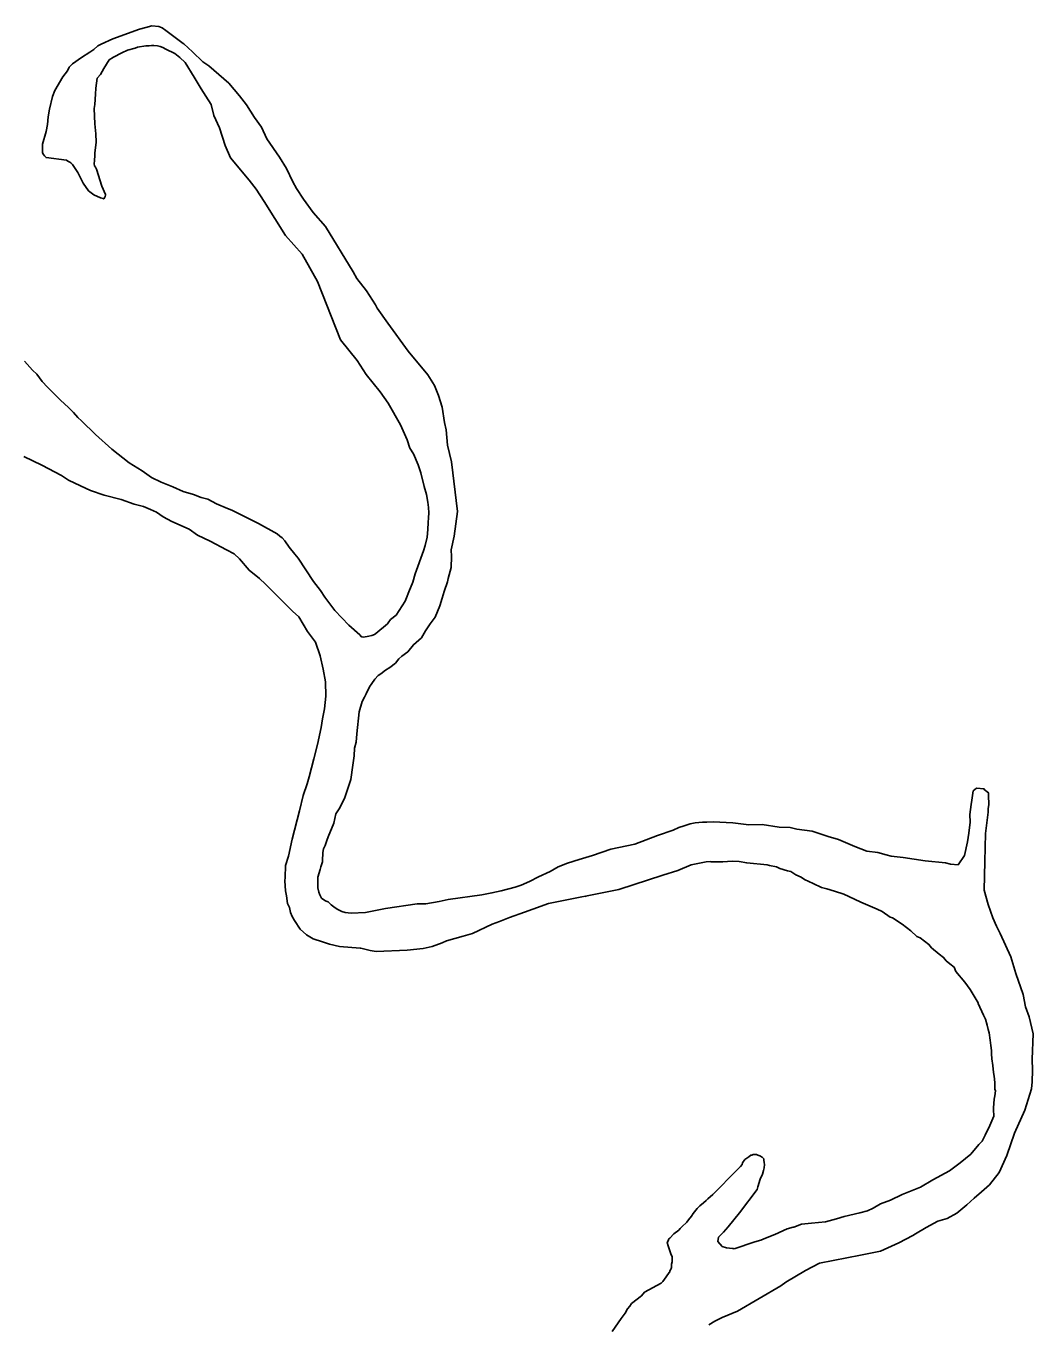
# Model space of a CAD drawing. Extents: x -939622 to -934222, y 1383701 to 1385301.
# Drawn here: x -936018.01 to -936014.428, y 1384185.339 to 1384189.961 of the extents above; entities that cross this region are included whole.
import ezdxf

# ---------------------------------------------------------------- set-up
doc = ezdxf.new("R2010")
doc.units = 0
doc.layers.add('Level 9', color=7, linetype='Continuous')

msp = doc.modelspace()

# ---------------------------------------------------------------- linework, layer by layer
at = {"layer": 'Level 9'}
for points in [[(-936017.6065, 1384189.9491), (-936017.7011, 1384189.9158), (-936017.7424, 1384189.8963), (-936017.7541, 1384189.8899), (-936017.7687, 1384189.8774), (-936017.7833, 1384189.8678), (-936017.8126, 1384189.8488), (-936017.8447, 1384189.8266), (-936017.8563, 1384189.8142), (-936017.8619, 1384189.802), (-936017.8791, 1384189.7804), (-936017.9073, 1384189.7313), (-936017.9155, 1384189.71), (-936017.9259, 1384189.6645), (-936017.931, 1384189.6373), (-936017.933, 1384189.6102), (-936017.9382, 1384189.586), (-936017.9516, 1384189.5404), (-936017.9506, 1384189.511)], [(-936017.6065, 1384189.9491), (-936017.583, 1384189.9558), (-936017.5628, 1384189.961), (-936017.537, 1384189.9591), (-936017.5254, 1384189.9539), (-936017.5127, 1384189.9445)], [(-936017.5127, 1384189.9445), (-936017.4509, 1384189.8988)], [(-936017.7644, 1384189.4959), (-936017.7648, 1384189.5079), (-936017.7602, 1384189.5471), (-936017.7612, 1384189.5771), (-936017.7655, 1384189.613), (-936017.7673, 1384189.667), (-936017.7649, 1384189.6822), (-936017.7631, 1384189.7183), (-936017.7609, 1384189.7394), (-936017.7561, 1384189.7756), (-936017.7446, 1384189.7881), (-936017.7334, 1384189.8095), (-936017.7135, 1384189.8402), (-936017.6988, 1384189.8498), (-936017.6695, 1384189.8658), (-936017.6488, 1384189.8755), (-936017.6221, 1384189.8825), (-936017.6133, 1384189.8858), (-936017.5835, 1384189.8898), (-936017.5801, 1384189.8902)], [(-936017.5801, 1384189.8902), (-936017.5722, 1384189.8907), (-936017.5636, 1384189.8918), (-936017.5546, 1384189.8914), (-936017.5426, 1384189.8899), (-936017.5325, 1384189.8877), (-936017.5232, 1384189.8847), (-936017.5127, 1384189.8788)], [(-936017.5127, 1384189.8788), (-936017.4807, 1384189.8634), (-936017.4623, 1384189.849), (-936017.4437, 1384189.8316), (-936017.4119, 1384189.7786)], [(-936017.3598, 1384189.8196), (-936017.3809, 1384189.8338), (-936017.418, 1384189.8686), (-936017.449, 1384189.8975), (-936017.4509, 1384189.8988)], [(-936017.3598, 1384189.8196), (-936017.3061, 1384189.7727), (-936017.2889, 1384189.7581), (-936017.2509, 1384189.7121)], [(-936017.4119, 1384189.7786), (-936017.3865, 1384189.7374)], [(-936017.3865, 1384189.7374), (-936017.3706, 1384189.7109), (-936017.3517, 1384189.6816), (-936017.3413, 1384189.6428), (-936017.3218, 1384189.5984), (-936017.3017, 1384189.536), (-936017.2822, 1384189.4916)], [(-936016.9443, 1384189.248), (-936016.988, 1384189.2975), (-936017.0226, 1384189.3444), (-936017.0478, 1384189.3826), (-936017.0606, 1384189.4062), (-936017.0832, 1384189.4535), (-936017.1086, 1384189.4947), (-936017.1528, 1384189.5593), (-936017.1722, 1384189.6007), (-936017.1974, 1384189.6358), (-936017.2258, 1384189.6799), (-936017.2509, 1384189.7121)], [(-936017.9506, 1384189.511), (-936017.95, 1384189.5076), (-936017.9478, 1384189.5039), (-936017.9444, 1384189.499), (-936017.9379, 1384189.4928)], [(-936017.9398, 1384189.4932), (-936017.9379, 1384189.4928)], [(-936017.9379, 1384189.4928), (-936017.8653, 1384189.483)], [(-936017.8653, 1384189.483), (-936017.8612, 1384189.4801), (-936017.8567, 1384189.4775), (-936017.8549, 1384189.4764), (-936017.8537, 1384189.476), (-936017.8504, 1384189.4738), (-936017.847, 1384189.4711), (-936017.8447, 1384189.468)], [(-936017.8447, 1384189.468), (-936017.8253, 1384189.4396), (-936017.806, 1384189.4012), (-936017.7871, 1384189.3748), (-936017.7687, 1384189.3605), (-936017.7443, 1384189.3493), (-936017.7352, 1384189.3466)], [(-936017.7644, 1384189.4959), (-936017.7659, 1384189.4876), (-936017.7662, 1384189.482), (-936017.7674, 1384189.4711), (-936017.7659, 1384189.464), (-936017.7629, 1384189.4584), (-936017.7591, 1384189.4512)], [(-936017.2822, 1384189.4916), (-936017.2166, 1384189.4128)], [(-936017.7268, 1384189.3619), (-936017.7398, 1384189.3915), (-936017.7591, 1384189.4512)], [(-936017.2166, 1384189.4128), (-936017.1915, 1384189.3806), (-936017.163, 1384189.3365), (-936017.087, 1384189.216), (-936017.0277, 1384189.1489), (-936016.9735, 1384189.0516), (-936016.8914, 1384188.8441), (-936016.832, 1384188.7711)], [(-936017.7268, 1384189.3619), (-936017.727, 1384189.3586), (-936017.7277, 1384189.3541), (-936017.7292, 1384189.3515), (-936017.7318, 1384189.3477), (-936017.7333, 1384189.3455), (-936017.7352, 1384189.3466)], [(-936016.9443, 1384189.248), (-936016.8459, 1384189.0861)], [(-936016.8331, 1384189.0625), (-936016.8459, 1384189.0861)], [(-936016.7986, 1384189.0186), (-936016.8331, 1384189.0625)], [(-936016.7986, 1384189.0186), (-936016.767, 1384188.9687)], [(-936016.6505, 1384188.8044), (-936016.7228, 1384188.9041), (-936016.7606, 1384188.9569), (-936016.767, 1384188.9687)], [(-936017.8126, 1384188.5565), (-936017.825, 1384188.5681), (-936017.8405, 1384188.5856), (-936017.8591, 1384188.603), (-936017.887, 1384188.6291), (-936017.9335, 1384188.6755), (-936017.9522, 1384188.6959), (-936017.9711, 1384188.7223), (-936017.9865, 1384188.7368), (-936018.0146, 1384188.7689)], [(-936016.832, 1384188.7711), (-936016.8003, 1384188.7211), (-936016.7502, 1384188.6597), (-936016.7219, 1384188.6186), (-936016.6773, 1384188.542), (-936016.6545, 1384188.4887), (-936016.6445, 1384188.459), (-936016.6318, 1384188.4384), (-936016.6155, 1384188.3999), (-936016.6056, 1384188.3706)], [(-936016.6505, 1384188.8044), (-936016.5811, 1384188.7197)], [(-936016.496, 1384188.4101), (-936016.5101, 1384188.4697), (-936016.515, 1384188.5237), (-936016.5219, 1384188.5505), (-936016.5297, 1384188.6043), (-936016.5432, 1384188.6459), (-936016.5564, 1384188.6815), (-936016.5811, 1384188.7197)], [(-936017.8126, 1384188.5565), (-936017.763, 1384188.5072)], [(-936017.7043, 1384188.4551), (-936017.763, 1384188.5072)], [(-936017.7043, 1384188.4551), (-936017.6427, 1384188.4062)], [(-936017.5924, 1384188.2517), (-936017.6256, 1384188.2595), (-936017.6711, 1384188.276), (-936017.7315, 1384188.2919), (-936017.78, 1384188.3082), (-936017.8165, 1384188.325), (-936017.8591, 1384188.3445), (-936017.8837, 1384188.3617), (-936017.9538, 1384188.3983), (-936018.0178, 1384188.4292)], [(-936017.1159, 1384188.1541), (-936017.1831, 1384188.1908), (-936017.244, 1384188.2217), (-936017.2776, 1384188.2386), (-936017.2927, 1384188.2441), (-936017.3322, 1384188.2607), (-936017.3628, 1384188.2777), (-936017.3869, 1384188.2829), (-936017.4142, 1384188.2939), (-936017.4505, 1384188.3047), (-936017.487, 1384188.3215), (-936017.5295, 1384188.338), (-936017.5631, 1384188.3549), (-936017.5968, 1384188.3777), (-936017.6427, 1384188.4062)], [(-936016.496, 1384188.4101), (-936016.4749, 1384188.2335)], [(-936016.5805, 1384188.1698), (-936016.5798, 1384188.1939), (-936016.5787, 1384188.2107), (-936016.5772, 1384188.2287), (-936016.5783, 1384188.2473), (-936016.581, 1384188.2664), (-936016.5855, 1384188.2937), (-936016.5933, 1384188.3229), (-936016.6056, 1384188.3706)], [(-936017.5924, 1384188.2517), (-936017.5664, 1384188.2409), (-936017.5462, 1384188.2312), (-936017.5223, 1384188.2151), (-936017.4908, 1384188.1975), (-936017.4299, 1384188.1706), (-936017.4004, 1384188.1493), (-936017.3545, 1384188.1277)], [(-936016.4749, 1384188.2335), (-936016.4869, 1384188.146)], [(-936016.5805, 1384188.1698), (-936016.5826, 1384188.1426), (-936016.5905, 1384188.1123), (-936016.5958, 1384188.0941)], [(-936016.9863, 1384187.3532), (-936016.9731, 1384187.4047), (-936016.9603, 1384187.4653), (-936016.9553, 1384187.4955), (-936016.9476, 1384187.5319), (-936016.9432, 1384187.5771), (-936016.945, 1384187.6281), (-936016.9525, 1384187.6729), (-936016.9631, 1384187.7206), (-936016.9798, 1384187.7681), (-936017.008, 1384187.8062), (-936017.0398, 1384187.8592), (-936017.0615, 1384187.8795), (-936017.1359, 1384187.952), (-936017.1576, 1384187.9753), (-936017.1793, 1384187.9956), (-936017.2162, 1384188.0244), (-936017.2506, 1384188.0652), (-936017.2691, 1384188.0826), (-936017.2966, 1384188.0967), (-936017.3545, 1384188.1277)], [(-936017.1159, 1384188.1541), (-936017.1068, 1384188.1463), (-936017.0986, 1384188.1403), (-936017.0896, 1384188.1291), (-936017.0735, 1384188.1063), (-936017.0541, 1384188.082), (-936017.0414, 1384188.0674), (-936016.9873, 1384187.9843)], [(-936016.4869, 1384188.146), (-936016.4972, 1384188.0975), (-936016.4963, 1384188.0735), (-936016.498, 1384188.0344), (-936016.5086, 1384187.995), (-936016.5111, 1384187.9828), (-936016.522, 1384187.9494), (-936016.5301, 1384187.9251), (-936016.5381, 1384187.8978), (-936016.5547, 1384187.8581), (-936016.5718, 1384187.8335), (-936016.5889, 1384187.8088), (-936016.603, 1384187.7843), (-936016.6321, 1384187.7592), (-936016.6522, 1384187.7345), (-936016.6726, 1384187.7188), (-936016.6843, 1384187.7093), (-936016.6957, 1384187.6939), (-936016.7161, 1384187.6782), (-936016.7308, 1384187.6686), (-936016.7483, 1384187.656), (-936016.7571, 1384187.6497), (-936016.7686, 1384187.6373), (-936016.7801, 1384187.6218), (-936016.7886, 1384187.6095), (-936016.7997, 1384187.5851), (-936016.8053, 1384187.5729), (-936016.8137, 1384187.5576), (-936016.8245, 1384187.5211)], [(-936016.5958, 1384188.0941), (-936016.6259, 1384188.0119)], [(-936016.9464, 1384187.9286), (-936016.9622, 1384187.9521), (-936016.9873, 1384187.9843)], [(-936016.6259, 1384188.0119), (-936016.6339, 1384187.9816), (-936016.6477, 1384187.948), (-936016.6559, 1384187.9267), (-936016.6615, 1384187.9145)], [(-936016.9464, 1384187.9286), (-936016.9118, 1384187.8817)], [(-936016.6615, 1384187.9145), (-936016.6927, 1384187.8653)], [(-936016.9118, 1384187.8817), (-936016.8621, 1384187.8294)], [(-936016.6927, 1384187.8653), (-936016.7131, 1384187.8496), (-936016.7217, 1384187.8373), (-936016.7246, 1384187.8342), (-936016.7653, 1384187.7997)], [(-936016.8621, 1384187.8294), (-936016.8224, 1384187.7949)], [(-936016.8224, 1384187.7949), (-936016.8183, 1384187.7894), (-936016.8157, 1384187.7882), (-936016.8097, 1384187.7868), (-936016.8037, 1384187.7871), (-936016.7959, 1384187.789), (-936016.7903, 1384187.7901), (-936016.7794, 1384187.7927), (-936016.7701, 1384187.7957), (-936016.7653, 1384187.7997)], [(-936016.822, 1384187.7947), (-936016.8224, 1384187.7949)], [(-936016.8245, 1384187.5211), (-936016.8337, 1384187.4427)], [(-936016.8337, 1384187.4427), (-936016.8357, 1384187.4125), (-936016.8409, 1384187.3913), (-936016.843, 1384187.3642), (-936016.8478, 1384187.331), (-936016.855, 1384187.2796)], [(-936016.9863, 1384187.3532), (-936017.0021, 1384187.2895)], [(-936017.089, 1384186.9194), (-936017.0884, 1384186.9319), (-936017.0869, 1384186.974), (-936017.0761, 1384187.0075), (-936017.0632, 1384187.068), (-936017.0368, 1384187.1681), (-936017.0237, 1384187.2227), (-936017.0102, 1384187.2652), (-936017.0021, 1384187.2895)], [(-936016.855, 1384187.2796), (-936016.8766, 1384187.2128)], [(-936015.1199, 1384187.0667), (-936015.0622, 1384187.0417), (-936015.0197, 1384187.0251), (-936014.9806, 1384187.0205), (-936014.9504, 1384187.0125), (-936014.9322, 1384187.0071), (-936014.8902, 1384187.0026), (-936014.8119, 1384186.9903), (-936014.7398, 1384186.9838), (-936014.7216, 1384186.9784), (-936014.6946, 1384186.9763), (-936014.6718, 1384187.0102), (-936014.6615, 1384187.0586), (-936014.6566, 1384187.0889), (-936014.652, 1384187.1281), (-936014.6529, 1384187.1551), (-936014.6482, 1384187.1913), (-936014.6457, 1384187.2065), (-936014.6409, 1384187.2397), (-936014.6292, 1384187.2491), (-936014.6022, 1384187.247), (-936014.6021, 1384187.244), (-936014.5867, 1384187.2326), (-936014.586, 1384187.2115), (-936014.5857, 1384187.2025), (-936014.5853, 1384187.1905), (-936014.5878, 1384187.1754), (-936014.5873, 1384187.1634), (-936014.5967, 1384187.088), (-936014.5992, 1384186.9887), (-936014.6017, 1384186.8864), (-936014.5879, 1384186.8358), (-936014.5713, 1384186.7883), (-936014.5583, 1384186.7587), (-936014.5454, 1384186.7321), (-936014.5066, 1384186.6493), (-936014.4896, 1384186.5898), (-936014.463, 1384186.5156), (-936014.4555, 1384186.4708), (-936014.4423, 1384186.4352), (-936014.4282, 1384186.3756), (-936014.4311, 1384186.2853), (-936014.4297, 1384186.2463), (-936014.4312, 1384186.2042), (-936014.4334, 1384186.18), (-936014.4577, 1384186.1041), (-936014.4938, 1384186.0217), (-936014.521, 1384185.9426), (-936014.5488, 1384185.8815), (-936014.5832, 1384185.8382)], [(-936016.8766, 1384187.2128), (-936016.8963, 1384187.176), (-936016.9076, 1384187.1576), (-936016.9155, 1384187.1243), (-936016.9347, 1384187.0755), (-936016.9403, 1384187.0633), (-936016.9457, 1384187.0451), (-936016.9512, 1384187.0329), (-936016.9538, 1384187.0207), (-936016.9557, 1384186.9906), (-936016.9556, 1384186.9876), (-936016.961, 1384186.9694), (-936016.9637, 1384186.9603), (-936016.9717, 1384186.933)], [(-936016.3886, 1384186.8692), (-936016.3529, 1384186.8764), (-936016.3202, 1384186.8836), (-936016.2698, 1384186.8973), (-936016.2491, 1384186.9041), (-936016.2196, 1384186.9171), (-936016.1872, 1384186.9333), (-936016.146, 1384186.9528), (-936016.1166, 1384186.9688), (-936016.0841, 1384186.982), (-936016.0427, 1384186.9954), (-936015.9952, 1384187.0091), (-936015.9302, 1384187.0324), (-936015.844, 1384187.0504), (-936015.7642, 1384187.0803), (-936015.708, 1384187.1003)], [(-936015.708, 1384187.1003), (-936015.6873, 1384187.109), (-936015.6694, 1384187.1157), (-936015.6477, 1384187.1221), (-936015.6294, 1384187.1258), (-936015.6043, 1384187.1281), (-936015.5883, 1384187.1285)], [(-936015.5883, 1384187.1285), (-936015.5653, 1384187.1293), (-936015.4963, 1384187.1257), (-936015.4391, 1384187.1187)], [(-936015.4391, 1384187.1187), (-936015.3913, 1384187.1203), (-936015.3311, 1384187.1104), (-936015.2921, 1384187.1088), (-936015.2679, 1384187.1036), (-936015.2138, 1384187.0965), (-936015.1562, 1384187.0774), (-936015.1199, 1384187.0667)], [(-936015.5736, 1384186.9875), (-936015.5753, 1384186.9877), (-936015.5903, 1384186.9872), (-936015.6438, 1384186.9763), (-936015.691, 1384186.9566), (-936015.7443, 1384186.9397)], [(-936015.5736, 1384186.9875), (-936015.5516, 1384186.9875), (-936015.5314, 1384186.9871), (-936015.4985, 1384186.9897), (-936015.4735, 1384186.9882)], [(-936014.5801, 1384186.3522), (-936014.584, 1384186.3791), (-936014.5875, 1384186.3911), (-936014.591, 1384186.406), (-936014.5977, 1384186.4268), (-936014.6042, 1384186.4416), (-936014.6236, 1384186.483), (-936014.6237, 1384186.486), (-936014.6523, 1384186.533), (-936014.6712, 1384186.5594), (-936014.7024, 1384186.5974), (-936014.7089, 1384186.6122), (-936014.7243, 1384186.6237), (-936014.7367, 1384186.6353), (-936014.7461, 1384186.647), (-936014.7614, 1384186.6585), (-936014.7892, 1384186.6815), (-936014.7986, 1384186.6932), (-936014.8293, 1384186.7162), (-936014.8415, 1384186.7218), (-936014.8631, 1384186.7421), (-936014.8939, 1384186.765), (-936014.9276, 1384186.7879), (-936014.9367, 1384186.7906), (-936014.9643, 1384186.8107), (-936014.9826, 1384186.819), (-936015.016, 1384186.8329), (-936015.0403, 1384186.8441), (-936015.0829, 1384186.8636), (-936015.1012, 1384186.872), (-936015.1345, 1384186.8829), (-936015.1617, 1384186.8909), (-936015.1799, 1384186.8963), (-936015.2103, 1384186.9103), (-936015.2407, 1384186.9242), (-936015.253, 1384186.9328), (-936015.2713, 1384186.9412), (-936015.2896, 1384186.9526), (-936015.3017, 1384186.9552), (-936015.3289, 1384186.9632), (-936015.3411, 1384186.9688), (-936015.3652, 1384186.974), (-936015.3743, 1384186.9767), (-936015.4464, 1384186.9832), (-936015.4735, 1384186.9882)], [(-936017.0868, 1384186.8839), (-936017.089, 1384186.9194)], [(-936016.9717, 1384186.933), (-936016.972, 1384186.9151), (-936016.972, 1384186.8946), (-936016.9682, 1384186.8796), (-936016.9645, 1384186.8699), (-936016.9582, 1384186.8579), (-936016.9473, 1384186.8494)], [(-936015.9012, 1384186.8892), (-936015.7443, 1384186.9397)], [(-936017.0629, 1384186.7922), (-936017.0691, 1384186.8063), (-936017.0727, 1384186.8243), (-936017.0792, 1384186.8391), (-936017.0831, 1384186.866), (-936017.0868, 1384186.8839)], [(-936016.5078, 1384186.853), (-936016.3886, 1384186.8692)], [(-936016.151, 1384186.8384), (-936015.9012, 1384186.8892)], [(-936016.9473, 1384186.8494), (-936016.9418, 1384186.8469), (-936016.9354, 1384186.8446)], [(-936016.9354, 1384186.8446), (-936016.9245, 1384186.834), (-936016.9151, 1384186.8265), (-936016.9036, 1384186.8187), (-936016.8867, 1384186.8108), (-936016.8751, 1384186.8071), (-936016.8535, 1384186.8049)], [(-936016.7313, 1384186.8211), (-936016.618, 1384186.8371)], [(-936016.618, 1384186.8371), (-936016.5881, 1384186.8382), (-936016.5405, 1384186.8458), (-936016.5078, 1384186.853)], [(-936016.151, 1384186.8384), (-936016.2072, 1384186.8184), (-936016.2368, 1384186.8083), (-936016.29, 1384186.7885), (-936016.3255, 1384186.7752), (-936016.352, 1384186.7653)], [(-936016.0188, 1384186.8643), (-936016.0177, 1384186.8628)], [(-936017.0554, 1384186.7782), (-936017.0629, 1384186.7922)], [(-936016.8943, 1384186.6862), (-936016.9305, 1384186.694), (-936016.9547, 1384186.7021), (-936016.988, 1384186.713), (-936017.0125, 1384186.7272), (-936017.0341, 1384186.7475), (-936017.0554, 1384186.7782)], [(-936016.8535, 1384186.8049), (-936016.8026, 1384186.8066)], [(-936016.8026, 1384186.8066), (-936016.7669, 1384186.8139), (-936016.7313, 1384186.8211)], [(-936016.6542, 1384186.6728), (-936016.5976, 1384186.6785), (-936016.5649, 1384186.6857), (-936016.5294, 1384186.699), (-936016.5147, 1384186.7055), (-936016.4554, 1384186.7226), (-936016.4222, 1384186.7321)], [(-936016.4222, 1384186.7321), (-936016.352, 1384186.7653)], [(-936016.8212, 1384186.6801), (-936016.8943, 1384186.6862)], [(-936016.7644, 1384186.6679), (-936016.786, 1384186.672), (-936016.8192, 1384186.6798), (-936016.8212, 1384186.6801)], [(-936016.7644, 1384186.6679), (-936016.6542, 1384186.6728)], [(-936014.5801, 1384186.3522), (-936014.5777, 1384186.3333), (-936014.5762, 1384186.3157), (-936014.5755, 1384186.3043)], [(-936014.5711, 1384186.263), (-936014.5748, 1384186.2863), (-936014.5755, 1384186.3043)], [(-936014.5711, 1384186.263), (-936014.5687, 1384186.2379), (-936014.5661, 1384186.2241), (-936014.5638, 1384186.2017), (-936014.5635, 1384186.1781), (-936014.5619, 1384186.1726)], [(-936015.0438, 1384185.738), (-936015.0171, 1384185.745), (-936014.9965, 1384185.7547), (-936014.9701, 1384185.7706), (-936014.9346, 1384185.7839), (-936014.8934, 1384185.8034), (-936014.8284, 1384185.8297), (-936014.7844, 1384185.8552), (-936014.7256, 1384185.8874), (-936014.6877, 1384185.9157), (-936014.6499, 1384185.9471), (-936014.6211, 1384185.9812), (-936014.6096, 1384185.9936), (-936014.5983, 1384186.015), (-936014.5815, 1384186.0487), (-936014.5677, 1384186.0822), (-936014.5686, 1384186.1062), (-936014.5688, 1384186.1122), (-936014.5668, 1384186.1423), (-936014.5643, 1384186.1544), (-936014.5619, 1384186.1726)], [(-936015.423, 1384185.9453), (-936015.4283, 1384185.944), (-936015.4319, 1384185.9431), (-936015.4394, 1384185.9371), (-936015.4529, 1384185.9281), (-936015.4611, 1384185.9158), (-936015.463, 1384185.9097)], [(-936015.3859, 1384185.9304), (-936015.3912, 1384185.9367), (-936015.3998, 1384185.9412), (-936015.4069, 1384185.9438), (-936015.4114, 1384185.9464), (-936015.423, 1384185.9453)], [(-936015.4631, 1384185.9116), (-936015.463, 1384185.9097), (-936015.4688, 1384185.9035), (-936015.4803, 1384185.8911), (-936015.5671, 1384185.8039), (-936015.5845, 1384185.7883), (-936015.5903, 1384185.7821), (-936015.6005, 1384185.7738)], [(-936015.3872, 1384185.8891), (-936015.3841, 1384185.8978), (-936015.3837, 1384185.9102), (-936015.3844, 1384185.9169), (-936015.3856, 1384185.9259), (-936015.3859, 1384185.9304)], [(-936015.409, 1384185.8214), (-936015.4064, 1384185.8305), (-936015.3983, 1384185.8579), (-936015.39, 1384185.8762), (-936015.3872, 1384185.8891)], [(-936015.472, 1384185.7381), (-936015.409, 1384185.8214)], [(-936014.5832, 1384185.8382), (-936014.611, 1384185.8128), (-936014.6379, 1384185.7907), (-936014.6633, 1384185.7668), (-936014.6988, 1384185.7376), (-936014.734, 1384185.7178), (-936014.7673, 1384185.7086)], [(-936015.6005, 1384185.7738), (-936015.6136, 1384185.7632), (-936015.6223, 1384185.7539), (-936015.6366, 1384185.7354), (-936015.6423, 1384185.7261), (-936015.6538, 1384185.7137), (-936015.6595, 1384185.7045), (-936015.6769, 1384185.6889), (-936015.6827, 1384185.6827), (-936015.6884, 1384185.6765), (-936015.706, 1384185.6638)], [(-936015.4907, 1384185.6106), (-936015.4945, 1384185.6111), (-936015.4975, 1384185.611), (-936015.5186, 1384185.6133), (-936015.5337, 1384185.6187), (-936015.5493, 1384185.6362), (-936015.5468, 1384185.6513), (-936015.5295, 1384185.67), (-936015.5122, 1384185.6886), (-936015.472, 1384185.7381)], [(-936015.0438, 1384185.738), (-936015.1001, 1384185.7256), (-936015.1266, 1384185.7174), (-936015.1666, 1384185.7058), (-936015.2162, 1384185.7019)], [(-936015.2162, 1384185.7019), (-936015.252, 1384185.6977), (-936015.2786, 1384185.6877), (-936015.2816, 1384185.6876), (-936015.3023, 1384185.6809), (-936015.3466, 1384185.6613), (-936015.3791, 1384185.6482), (-936015.3968, 1384185.6415), (-936015.4175, 1384185.6348)], [(-936014.7673, 1384185.7086), (-936014.8085, 1384185.6861), (-936014.8466, 1384185.6637), (-936014.8554, 1384185.6574), (-936014.9054, 1384185.6316), (-936014.9703, 1384185.6023), (-936015.0416, 1384185.5878), (-936015.1873, 1384185.5587), (-936015.2373, 1384185.5329), (-936015.3077, 1384185.4914), (-936015.3253, 1384185.4788)], [(-936015.7204, 1384185.6483), (-936015.7233, 1384185.6452), (-936015.7261, 1384185.6391), (-936015.7288, 1384185.633), (-936015.7254, 1384185.6211)], [(-936015.7254, 1384185.6211), (-936015.7153, 1384185.5884)], [(-936015.706, 1384185.6638), (-936015.7204, 1384185.6483)], [(-936015.4907, 1384185.6106), (-936015.4175, 1384185.6348)], [(-936015.7153, 1384185.5884), (-936015.7121, 1384185.5825), (-936015.712, 1384185.5795), (-936015.7119, 1384185.5765), (-936015.7115, 1384185.5645), (-936015.7142, 1384185.5553), (-936015.7138, 1384185.5433), (-936015.7165, 1384185.5372), (-936015.7194, 1384185.5341), (-936015.7193, 1384185.5311)], [(-936015.7193, 1384185.5311), (-936015.745, 1384185.4942)], [(-936015.7508, 1384185.488), (-936015.8095, 1384185.4558)], [(-936015.745, 1384185.4942), (-936015.7508, 1384185.488)], [(-936015.8095, 1384185.4558), (-936015.8211, 1384185.4434), (-936015.856, 1384185.4152), (-936015.8617, 1384185.4059), (-936015.8703, 1384185.3966), (-936015.8788, 1384185.3813), (-936015.8931, 1384185.3628), (-936015.9245, 1384185.3166)], [(-936015.3253, 1384185.4788), (-936015.4796, 1384185.389), (-936015.5339, 1384185.3663)], [(-936015.5339, 1384185.3663), (-936015.5604, 1384185.3533), (-936015.5817, 1384185.3392)]]:
    msp.add_lwpolyline(points, dxfattribs=at)

doc.saveas('drawing.dxf')
